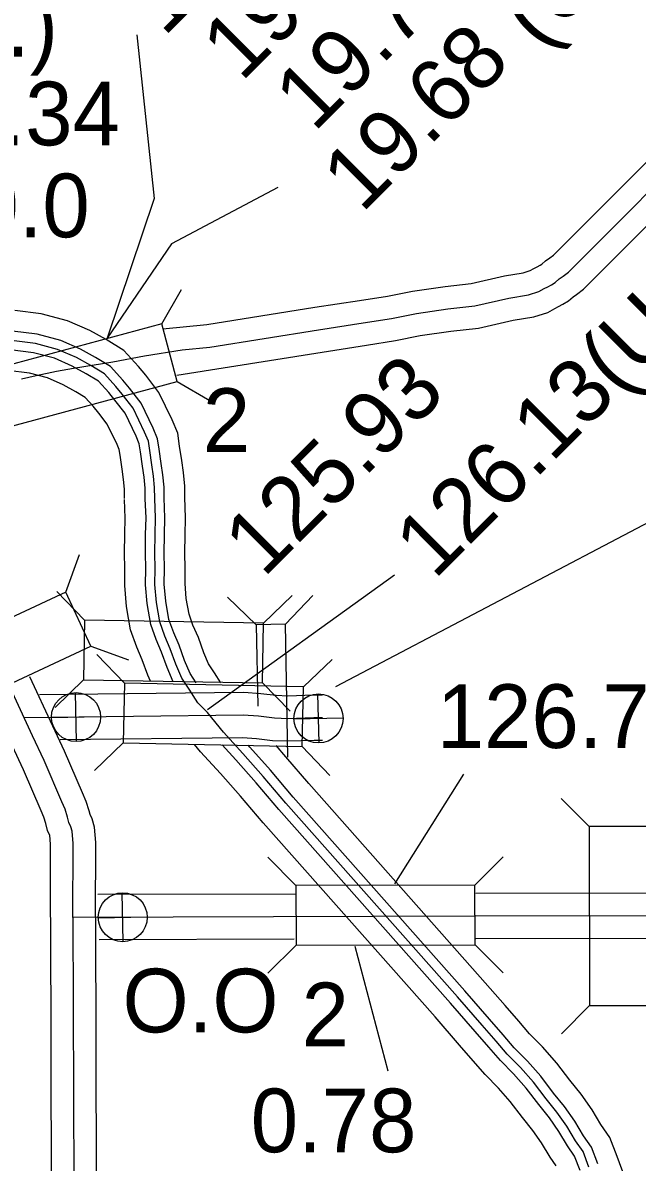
# Model space of a CAD drawing. Extents: x 31699 to 244310, y -8841 to 11474.
# Drawn here: x 103570 to 103842, y 1877 to 2381 of the extents above; entities that cross this region are included whole.
import ezdxf

# ---------------------------------------------------------------- set-up
doc = ezdxf.new("R2010")
doc.units = 0
for name, color, linetype in [('B_Logo', 7, 'Continuous'), ('G-ANNO-TEXT', 7, 'Continuous'), ('Level 21', 7, 'Continuous'), ('New Level (0)', 7, 'Continuous'), ('R_XS_EARTHWORK_STAGE1', 7, 'Continuous'), ('R_XS_EARTHWORK_STAGE2', 7, 'Continuous'), ('S_AREA_CALC', 7, 'Continuous'), ('S_WALL', 7, 'Continuous'), ('S_WALL_ANNOT', 7, 'Continuous')]:
    doc.layers.add(name, color=color, linetype=linetype)

msp = doc.modelspace()

# ---------------------------------------------------------------- linework, layer by layer
at = {"layer": 'B_Logo'}
for points in [[(103569.32, 2223.5), (103575.75, 2224.89), (103584.83, 2226.88), (103592.32, 2228.16), (103609.7, 2231.05), (103623.75, 2233.6), (103640.34, 2236.33), (103652.62, 2237.52), (103700.71, 2245.22), (103720.42, 2248.29), (103732.95, 2250.21), (103744.02, 2252.43), (103757.96, 2254.45), (103769.84, 2255.75), (103784.88, 2259.19), (103793.57, 2260.63), (103798.19, 2262.13), (103800.56, 2263.38), (103802.14, 2264.21), (103803.79, 2265.11), (103805.37, 2266.07), (103807.2, 2267.65), (103808.9, 2268.81), (103811.33, 2270.66), (103875.81, 2335.14)], [(103628.25, 2170.64), (103628.22, 2175.38), (103627.72, 2180.5), (103627.01, 2185.49), (103626.09, 2191.75), (103625.47, 2195.87), (103623.79, 2199.91), (103618.71, 2210.48), (103613.92, 2216.72), (103611.06, 2220.13), (103606.02, 2225.64), (103600.02, 2229.32), (103593.62, 2232.86), (103585.29, 2236.5), (103575.46, 2239.1), (103564.85, 2240.42)], [(103820.33, 1874.93), (103817.73, 1881.75), (103814.43, 1886.55), (103810.57, 1892.95), (103806.19, 1899.2), (103801.4, 1905.1), (103795.86, 1912.47), (103790.07, 1918.95), (103784.22, 1924.84), (103779.25, 1930.68), (103773.18, 1937.63), (103762.27, 1950.15), (103686.29, 2035.83), (103676.26, 2047.64), (103667.2, 2057.86), (103658.62, 2067.23), (103651.65, 2075.9), (103647.3, 2080.22), (103643.51, 2086.28), (103640.28, 2091.15), (103637.63, 2097.37), (103635.16, 2104.12), (103632.78, 2109.68), (103630.52, 2115.97), (103629.01, 2124.62), (103628.31, 2132.54), (103628.43, 2139.62), (103628.29, 2146.42), (103628.39, 2154.63), (103628.57, 2161.97), (103628.25, 2170.64)], [(103592.1, 1985.36), (103592.15, 2017.99), (103591.71, 2023.52), (103591.2, 2025.38), (103590.3, 2027.29), (103589.65, 2029.68), (103588.58, 2033.13), (103587.18, 2036.44), (103579.28, 2054.76), (103574.2, 2065.6), (103554.41, 2108.04)], [(103570.38, 2073.79), (103667.44, 2074.88), (103674.17, 2074.42), (103681.18, 2073.56), (103687.11, 2073.34), (103698.68, 2073.71), (103702.54, 2073.71)], [(104207.69, 1966.98), (104203.82, 1967.44), (104200.34, 1968.17), (104195, 1969.06), (104190.72, 1970.11), (104187.38, 1970.84), (104181.06, 1973.59), (104176.49, 1975.83), (104169.18, 1978.42), (104163.43, 1980.04), (104157.34, 1981.38), (104152.93, 1982.23), (104148.92, 1982.95), (104140.1, 1984.71), (104133.57, 1984.97), (104118.07, 1984.8), (103945.54, 1986.06), (103769.52, 1985.86), (103592.1, 1985.36)], [(103592.1, 1985.36), (103592.41, 1867.74), (103671.07, 1681.84), (103676.64, 1672.5)]]:
    msp.add_lwpolyline(points, dxfattribs=at)
at = {"layer": 'G-ANNO-TEXT'}
msp.add_line((103882.56, 2178.83), (103708.23, 2087.31), dxfattribs=at)
at = {"layer": 'Level 21'}
for p, q in [((103593.69, 2063.08), (103593.19, 2084.78)), ((103700.96, 2062.47), (103700.45, 2084.17)), ((103582.59, 2073.68), (103604.29, 2074.18)), ((103689.86, 2073.07), (103711.55, 2073.57)), ((103614.35, 1974.54), (103613.85, 1996.24)), ((103603.25, 1985.14), (103624.94, 1985.64))]:
    msp.add_line(p, q, dxfattribs=at)
for centre in [(103593.44, 2073.93), (103700.71, 2073.32), (103614.1, 1985.39)]:
    msp.add_circle(centre, 10.85, dxfattribs=at)
at = {"layer": 'New Level (0)'}
for points in [[(103641.59, 2170.73), (103641.55, 2176.08), (103640.96, 2182.09), (103640.21, 2187.4), (103639.27, 2193.71), (103638.41, 2199.48), (103635.96, 2205.36), (103630.13, 2217.5), (103624.32, 2225.07), (103621.08, 2228.93), (103614.59, 2236.02), (103606.74, 2240.84), (103599.53, 2244.83), (103589.69, 2249.12), (103578, 2252.22), (103566.41, 2253.66)], [(103632.42, 2170.67), (103632.39, 2175.59), (103631.85, 2181), (103631.14, 2186.09), (103630.21, 2192.36), (103629.51, 2197), (103627.59, 2201.61), (103622.28, 2212.67), (103617.17, 2219.33), (103614.19, 2222.88), (103608.69, 2228.88), (103602.12, 2232.92), (103595.47, 2236.6), (103586.67, 2240.44), (103576.25, 2243.2), (103565.34, 2244.56)], [(103624.09, 2170.61), (103624.06, 2175.16), (103623.58, 2180.01), (103622.89, 2184.9), (103621.97, 2191.13), (103621.42, 2194.74), (103619.98, 2198.2), (103615.14, 2208.29), (103610.67, 2214.11), (103607.92, 2217.39), (103603.34, 2222.39), (103597.92, 2225.72), (103591.77, 2229.12), (103583.92, 2232.55), (103574.66, 2235), (103564.36, 2236.28)], [(103614.92, 2170.55), (103614.89, 2174.68), (103614.48, 2178.92), (103613.82, 2183.58), (103612.9, 2189.78), (103612.53, 2192.26), (103611.61, 2194.45), (103607.29, 2203.46), (103603.52, 2208.37), (103601.03, 2211.34), (103597.45, 2215.25), (103593.3, 2217.8), (103587.71, 2220.89), (103580.89, 2223.87), (103572.91, 2225.98), (103563.28, 2227.18)], [(103626.39, 2089.73), (103625.23, 2092.46), (103622.76, 2099.21), (103620.36, 2104.8), (103617.58, 2112.55), (103615.78, 2122.88), (103614.97, 2132.07), (103615.1, 2139.59), (103614.96, 2146.36), (103615.06, 2154.87), (103615.23, 2161.9), (103614.93, 2170.16)], [(103636.47, 2089.48), (103633.75, 2095.83), (103631.28, 2102.59), (103628.9, 2108.16), (103626.48, 2114.9), (103624.87, 2124.08), (103624.14, 2132.4), (103624.26, 2139.61), (103624.12, 2146.4), (103624.22, 2154.7), (103624.4, 2161.95), (103624.09, 2170.49)], [(103646.64, 2089.1), (103643.97, 2093.14), (103641.5, 2098.9), (103639.03, 2105.66), (103636.66, 2111.21), (103634.56, 2117.04), (103633.14, 2125.16), (103632.48, 2132.69), (103632.6, 2139.63), (103632.46, 2146.44), (103632.55, 2154.55), (103632.74, 2162), (103632.42, 2170.79)], [(103657.51, 2089.04), (103654.73, 2093.49), (103652.07, 2097.51), (103650.03, 2102.28), (103647.56, 2109.04), (103645.19, 2114.56), (103643.46, 2119.4), (103642.24, 2126.35), (103641.66, 2133.02), (103641.77, 2139.64), (103641.63, 2146.48), (103641.72, 2154.39), (103641.91, 2162.05), (103641.58, 2171.12)], [(103805.84, 1875.51), (103803.22, 1879.33), (103799.4, 1885.66), (103795.54, 1891.16), (103790.89, 1896.9), (103785.54, 1904), (103780.36, 1909.81), (103774.41, 1915.81), (103769.15, 1921.97), (103763.13, 1928.87), (103752.25, 1941.35), (103676.22, 2027.09), (103666.19, 2038.9), (103657.29, 2048.94), (103648.49, 2058.54), (103645.89, 2061.78)], [(103816.43, 1873.46), (103814.01, 1879.8), (103810.93, 1884.29), (103807.08, 1890.67), (103802.86, 1896.69), (103798.12, 1902.54), (103792.64, 1909.82), (103787.04, 1916.1), (103781.16, 1922.02), (103776.09, 1927.96), (103770.04, 1934.89), (103759.14, 1947.4), (103683.14, 2033.1), (103673.11, 2044.91), (103664.1, 2055.08), (103658.02, 2061.71)], [(103824.23, 1876.39), (103821.44, 1883.7), (103817.94, 1888.81), (103814.07, 1895.22), (103809.51, 1901.71), (103804.69, 1907.67), (103799.09, 1915.11), (103793.1, 1921.81), (103787.29, 1927.67), (103782.4, 1933.4), (103776.32, 1940.37), (103765.4, 1952.91), (103689.43, 2038.56), (103679.41, 2050.37), (103670.29, 2060.65), (103669.54, 2061.47)], [(103836.4, 1869.96), (103832.81, 1879.62), (103829.62, 1887.98), (103825.65, 1893.77), (103821.75, 1900.23), (103816.84, 1907.23), (103811.92, 1913.31), (103806.18, 1920.93), (103799.78, 1928.1), (103794.04, 1933.88), (103789.34, 1939.39), (103783.23, 1946.39), (103772.29, 1958.96), (103696.36, 2044.57), (103686.33, 2056.38), (103681.96, 2061.3)]]:
    msp.add_lwpolyline(points, dxfattribs=at)
at = {"layer": 'R_XS_EARTHWORK_STAGE1'}
for p, q in [((103631.36, 2247.73), (103640.16, 2262.97)), ((103638.2, 2222.23), (103653.44, 2213.43)), ((103588.91, 2129.21), (103594.93, 2145.75)), ((103597.23, 2116.77), (103584.99, 2129.42)), ((103673.16, 2114.75), (103660.49, 2126.97)), ((103676.42, 2115.5), (103689.06, 2127.74)), ((103686.04, 2114.99), (103698.25, 2127.66)), ((103686.04, 2114.99), (103673.16, 2114.75)), ((103673.16, 2114.75), (103673.82, 2078.74)), ((103676.41, 2114.8), (103676.42, 2115.5)), ((103687.11, 2056.2), (103686.04, 2114.99)), ((103600.06, 2105.29), (103616.6, 2099.26)), ((103614.85, 2088.91), (103602.67, 2101.61)), ((103694.04, 2087.25), (103706.74, 2099.43)), ((103596.8, 2090.38), (103584.16, 2078.13)), ((103675.99, 2089.1), (103688.24, 2076.46)), ((103614.3, 2062.51), (103601.6, 2050.33)), ((103693.48, 2060.85), (103705.66, 2048.15)), ((103820.5, 2025.52), (103808.04, 2037.95)), ((103690.73, 1999.5), (103678.27, 2011.93)), ((103769.93, 1999.59), (103782.36, 2012.05)), ((103690.76, 1973.1), (103678.33, 1960.64)), ((103769.96, 1973.19), (103782.42, 1960.76)), ((103820.6, 1946.32), (103808.16, 1933.86))]:
    msp.add_line(p, q, dxfattribs=at)
for points in [[(103561.69, 2201.73), (103638.2, 2222.23), (103631.36, 2247.73), (103554.86, 2227.23)], [(103588.91, 2129.21), (103517.13, 2095.75), (103528.28, 2071.83), (103600.06, 2105.29)], [(103596.8, 2090.38), (103675.99, 2089.1), (103676.42, 2115.5), (103597.23, 2116.77)], [(103694.04, 2087.25), (103614.85, 2088.91), (103614.3, 2062.51), (103693.48, 2060.85)], [(103847, 1946.35), (103846.9, 2025.55), (103820.5, 2025.52), (103820.6, 1946.32)], [(103769.93, 1999.59), (103690.73, 1999.5), (103690.76, 1973.1), (103769.96, 1973.19)]]:
    msp.add_lwpolyline(points, close=True, dxfattribs=at)
at = {"layer": 'R_XS_EARTHWORK_STAGE2'}
for points in [[(103577.35, 2083.87), (103667.73, 2084.89), (103675.13, 2084.38), (103681.97, 2083.54), (103687.13, 2083.35), (103698.52, 2083.71), (103702.54, 2083.71)], [(103586.37, 2063.97), (103667.15, 2064.88), (103673.22, 2064.46), (103680.39, 2063.58), (103687.08, 2063.34), (103698.84, 2063.71), (103702.54, 2063.71)]]:
    msp.add_lwpolyline(points, dxfattribs=at)
at = {"layer": 'S_AREA_CALC'}
for points in [[(103631.89, 2245.57), (103651.35, 2247.44), (103699.15, 2255.1), (103718.89, 2258.17), (103731.21, 2260.06), (103742.32, 2262.29), (103756.69, 2264.37), (103768.18, 2265.63), (103782.94, 2269.01), (103791.2, 2270.38), (103794.3, 2271.38), (103795.9, 2272.22), (103797.41, 2273.02), (103798.78, 2273.76), (103799.46, 2274.18), (103801.1, 2275.59), (103803.04, 2276.92), (103804.73, 2278.21), (103868.76, 2342.23)], [(103638, 2225.04), (103702.27, 2235.34), (103721.94, 2238.4), (103734.7, 2240.36), (103745.72, 2242.57), (103759.22, 2244.52), (103771.51, 2245.87), (103786.81, 2249.37), (103795.94, 2250.89), (103802.09, 2252.88), (103805.23, 2254.53), (103806.88, 2255.4), (103808.8, 2256.45), (103811.27, 2257.96), (103813.3, 2259.7), (103814.77, 2260.71), (103817.93, 2263.12), (103882.86, 2328.05)], [(103602.1, 1985.35), (103602.15, 2018.39), (103601.6, 2025.25), (103600.62, 2028.85), (103599.72, 2030.77), (103599.25, 2032.48), (103597.98, 2036.57), (103596.38, 2040.37), (103588.4, 2058.87), (103583.25, 2069.84), (103573.07, 2091.69)], [(103582.1, 1985.38), (103582.15, 2017.6), (103581.81, 2021.79), (103581.78, 2021.91), (103580.88, 2023.82), (103580.04, 2026.89), (103579.18, 2029.69), (103577.98, 2032.51), (103570.16, 2050.66), (103565.14, 2061.37), (103554.89, 2083.36)], [(103690.5, 1995.64), (103603.11, 1995.4)], [(104208.86, 1976.91), (104205.43, 1977.32), (104202.2, 1978), (104197.02, 1978.86), (104192.98, 1979.85), (104190.47, 1980.4), (104185.26, 1982.67), (104180.38, 1985.06), (104172.21, 1987.95), (104165.86, 1989.74), (104159.36, 1991.18), (104154.76, 1992.06), (104150.78, 1992.77), (104141.29, 1994.67), (104133.72, 1994.98), (104118.05, 1994.8), (103945.57, 1996.06), (103770.27, 1995.86)], [(103582.1, 1985.34), (103582.41, 1865.7), (103646.7, 1713.77)], [(103602.1, 1985.39), (103602.4, 1869.78), (103665.12, 1721.56)], [(103689.95, 1975.64), (103603.75, 1975.4)], [(104206.52, 1957.05), (104202.2, 1957.56), (104198.49, 1958.34), (104192.98, 1959.26), (104188.46, 1960.37), (104184.28, 1961.28), (104176.87, 1964.51), (104172.61, 1966.6), (104166.16, 1968.88), (104160.99, 1970.33), (104155.32, 1971.59), (104151.11, 1972.4), (104147.06, 1973.12), (104138.91, 1974.75), (104133.43, 1974.97), (104118.09, 1974.8), (103945.51, 1976.06), (103770.27, 1975.86)]]:
    msp.add_lwpolyline(points, dxfattribs=at)
at = {"layer": 'S_WALL'}
for p, q in [((103734.38, 2136.7), (103651.58, 2077.14)), ((103764.89, 2048.6), (103734.38, 2000.15)), ((103731.48, 1917.34), (103716.95, 1972.54))]:
    msp.add_line(p, q, dxfattribs=at)
for points in [[(103620.4, 2375.57), (103628.07, 2303.18), (103607.21, 2241.52)], [(103682.67, 2308.09), (103635.74, 2283.24), (103607.21, 2241.52)]]:
    msp.add_lwpolyline(points, dxfattribs=at)

# ---------------------------------------------------------------- texts
at = {"layer": 'R_XS_EARTHWORK_STAGE1'}
for p in [(103649.56, 2191.13), (103693.24, 1928.34)]:
    msp.add_text('2', height=28.16, dxfattribs=at).set_placement(p)
at = {"layer": 'S_WALL'}
for s, height, p in [('125.1 1', 28.16, (103632.32, 2374.41)), ('(U.P.)', 28.16, (103798.41, 2368.84)), ('19.71', 28.16, (103698.78, 2332.16)), ('19.68', 28.16, (103719.92, 2296.39)), ('126.13(U.P.)', 28.1599, (103752.02, 2134.33)), ('125.93', 28.16, (103676.4, 2135.1))]:
    msp.add_text(s, height=height, rotation=45, dxfattribs=at).set_placement(p)
for s, height, p in [('(O.P.)', 28.16, (103485.08, 2365.96)), ('124.34', 28.16, (103497.68, 2326.73)), ('126.76(O.P.)', 28.1599, (103753.02, 2060.25)), ('0.78', 28.16, (103670.74, 1881.47))]:
    msp.add_text(s, height=height, dxfattribs=at).set_placement(p)
at = {"layer": 'S_WALL_ANNOT'}
msp.add_text('19.74 END 65-9', height=28.1599, rotation=45, dxfattribs=at).set_placement((103666.62, 2354.35))
for s, p in [('0.0', (103547.17, 2286.06)), ('O.O', (103614, 1934.49))]:
    msp.add_text(s, height=28.16, dxfattribs=at).set_placement(p)

doc.saveas('drawing.dxf')
